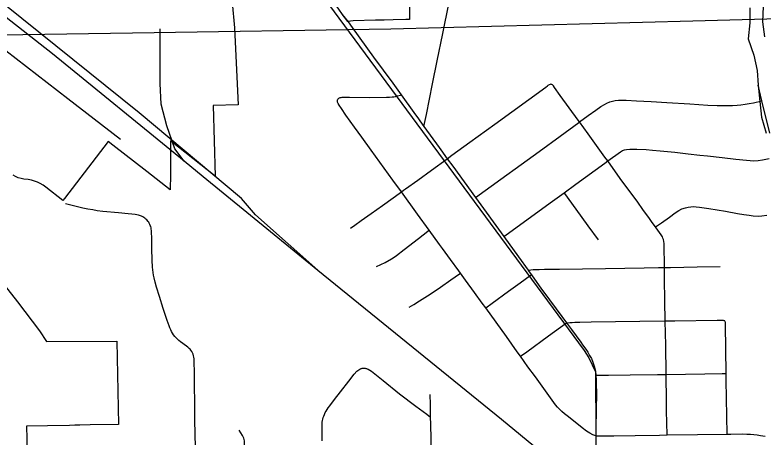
# Model space of a CAD drawing. Extents: x -6.4 to 34, y -4.2 to 22.
# Drawn here: x 3.551 to 4.508, y 14.671 to 15.21 of the extents above; entities that cross this region are included whole.
import ezdxf

# ---------------------------------------------------------------- set-up
doc = ezdxf.new("R2010")
doc.units = 0
for name, color, linetype in [('GM_X_City_Street', 7, 'Continuous'), ('GM_X_Corporation', 7, 'Continuous'), ('GM_X_County_Road', 7, 'Continuous'), ('GM_X_Major_River', 7, 'Continuous'), ('GM_X_Rail_Line', 7, 'Continuous'), ('GM_X_State_Route', 7, 'Continuous')]:
    doc.layers.add(name, color=color, linetype=linetype)

msp = doc.modelspace()

# ---------------------------------------------------------------- linework, layer by layer
at = {"layer": 'GM_X_City_Street'}
for points in [[(4.10437, 15.02653), (4.11033, 15.03085), (4.13337, 15.04763), (4.16521, 15.0708), (4.23031, 15.11812), (4.23267, 15.11983), (4.23359, 15.1205), (4.23434, 15.12103), (4.2351, 15.12145), (4.23643, 15.12172)], [(4.38557, 14.67333), (4.38497, 14.70419), (4.38462, 14.72247), (4.38437, 14.74405), (4.38429, 14.7508), (4.38385, 14.7887), (4.38356, 14.80288), (4.38326, 14.81916), (4.38321, 14.8221), (4.38281, 14.84142), (4.3824, 14.87622), (4.38226, 14.88748), (4.38218, 14.89424), (4.38188, 14.91041), (4.38175, 14.91826), (4.38147, 14.92075), (4.38099, 14.92303), (4.38016, 14.92496), (4.37947, 14.92649), (4.37803, 14.92905), (4.37581, 14.93209), (4.37141, 14.93823), (4.37065, 14.93929), (4.36661, 14.94492), (4.36298, 14.94999), (4.35472, 14.96146), (4.34791, 14.97082), (4.32573, 15.00129), (4.30956, 15.02359), (4.30596, 15.02855), (4.28447, 15.05817), (4.2734, 15.07348), (4.27187, 15.0756), (4.24895, 15.10736), (4.2416, 15.11755), (4.24017, 15.11943), (4.23944, 15.12034), (4.23884, 15.12086), (4.2382, 15.12129), (4.2376, 15.12156), (4.23643, 15.12172)], [(4.51702, 15.05904), (4.50671, 15.10053), (4.50189, 15.12032)], [(3.96461, 15.10262), (3.96513, 15.10332), (3.96584, 15.10391), (3.96657, 15.10429), (3.96751, 15.10465), (3.96854, 15.10483), (3.96999, 15.10496), (3.97148, 15.10498), (3.97942, 15.10499), (4.00509, 15.10486), (4.02665, 15.10507), (4.03069, 15.10517), (4.03387, 15.10542), (4.03616, 15.1057), (4.03806, 15.10602), (4.04094, 15.10667), (4.04447, 15.10778), (4.04549, 15.1081)], [(4.29433, 14.67235), (4.29075, 14.67356), (4.28676, 14.67545), (4.28252, 14.678), (4.27692, 14.68229), (4.25939, 14.69638), (4.25449, 14.70045), (4.25087, 14.70345), (4.24787, 14.70653), (4.24557, 14.70891), (4.24295, 14.71207), (4.22982, 14.7299), (4.21714, 14.74755), (4.20763, 14.76058), (4.19803, 14.77398), (4.1939, 14.77976), (4.18016, 14.79939), (4.15352, 14.83594), (4.14913, 14.84197), (4.13919, 14.85561), (4.12784, 14.87119), (4.12129, 14.88016), (4.11919, 14.88305), (4.10853, 14.89746), (4.09809, 14.91157), (4.09455, 14.91663), (4.0812, 14.93504), (4.06619, 14.95574), (4.0457, 14.98399), (4.03479, 14.99903), (4.00722, 15.03761), (3.99532, 15.05395), (3.98589, 15.0669), (3.97478, 15.08228), (3.969, 15.09065), (3.96617, 15.09502), (3.96494, 15.09699), (3.96408, 15.09867), (3.96383, 15.09973), (3.9639, 15.10079), (3.96404, 15.10143), (3.96461, 15.10262)], [(4.14051, 14.97681), (4.17309, 15.00036), (4.19901, 15.01913), (4.22199, 15.03577), (4.24885, 15.05549), (4.27262, 15.07294), (4.2734, 15.07348), (4.28471, 15.08171), (4.29436, 15.08871), (4.3009, 15.09311), (4.3053, 15.09582), (4.30846, 15.09751), (4.3122, 15.09912), (4.31565, 15.10014), (4.31925, 15.10095), (4.32343, 15.10138), (4.32725, 15.10146), (4.33298, 15.1013), (4.34655, 15.1006), (4.36498, 15.09964), (4.38538, 15.09846), (4.41472, 15.09676), (4.43778, 15.095), (4.44938, 15.09462), (4.45921, 15.09439), (4.46898, 15.0946), (4.47521, 15.09505), (4.47975, 15.09556), (4.4852, 15.09621), (4.49043, 15.09712), (4.49584, 15.09811), (4.50671, 15.10053)], [(4.17665, 14.9269), (4.1827, 14.9313), (4.2033, 14.94625), (4.23903, 14.97223), (4.25383, 14.98291), (4.26902, 14.99389), (4.30585, 15.02095), (4.30956, 15.02359), (4.32596, 15.03528), (4.32841, 15.03679), (4.33086, 15.03782), (4.3337, 15.03838), (4.33785, 15.03886), (4.34681, 15.03883), (4.3586, 15.03827), (4.367, 15.03761), (4.37662, 15.03666), (4.39547, 15.03466), (4.41254, 15.03264), (4.4273, 15.03103), (4.43725, 15.02995), (4.45589, 15.02793), (4.47362, 15.026), (4.48722, 15.02463), (4.4918, 15.02412), (4.49651, 15.02394), (4.50208, 15.02427), (4.50764, 15.02506), (4.5159, 15.0266)], [(3.98082, 14.93773), (3.98603, 14.94132), (3.99445, 14.94733), (4.0069, 14.95624), (4.02142, 14.96663), (4.0457, 14.98399), (4.04844, 14.98629), (4.05107, 14.98814), (4.06693, 14.99919), (4.08419, 15.01179), (4.10437, 15.02653)], [(4.29763, 14.92259), (4.28461, 14.94052), (4.2691, 14.96187), (4.25454, 14.98193), (4.25383, 14.98291)], [(3.78231, 14.65801), (3.78201, 14.67373), (3.78165, 14.69321), (3.78149, 14.71443), (3.78131, 14.73639), (3.78127, 14.75226), (3.78085, 14.76768), (3.7806, 14.77052), (3.7803, 14.77274), (3.77993, 14.77459), (3.77928, 14.77652), (3.77845, 14.77829), (3.77761, 14.77996), (3.77654, 14.78156), (3.7755, 14.78292), (3.7744, 14.78407), (3.77278, 14.78551), (3.77095, 14.78689), (3.76337, 14.79229), (3.76125, 14.79403), (3.7592, 14.79586), (3.75737, 14.7978), (3.75591, 14.79942), (3.75435, 14.80144), (3.753, 14.80347), (3.75182, 14.80551), (3.75075, 14.80766), (3.7496, 14.81014), (3.74858, 14.81272), (3.74617, 14.81972), (3.74118, 14.8351), (3.73619, 14.85046), (3.73266, 14.86234), (3.73091, 14.86858), (3.72951, 14.87418), (3.72877, 14.87772), (3.72821, 14.88097), (3.72771, 14.88454), (3.72741, 14.88768), (3.72684, 14.89693), (3.72653, 14.91164), (3.72654, 14.92093), (3.72646, 14.92636), (3.7263, 14.9313), (3.72616, 14.93323), (3.72603, 14.93488), (3.72579, 14.93652), (3.72551, 14.93806), (3.72505, 14.93969), (3.72454, 14.94114), (3.7239, 14.94257), (3.72315, 14.94408), (3.72251, 14.94516), (3.72172, 14.94625), (3.72003, 14.94823), (3.71889, 14.94935), (3.71761, 14.9504), (3.7163, 14.95133), (3.7149, 14.95219), (3.71342, 14.95294), (3.71199, 14.95357), (3.70957, 14.9544), (3.70748, 14.95491), (3.70519, 14.95529), (3.70113, 14.9557), (3.69645, 14.9561), (3.68408, 14.95716), (3.66406, 14.95914), (3.65683, 14.96005), (3.6509, 14.96095), (3.64482, 14.96203), (3.63843, 14.96335), (3.62634, 14.96619), (3.61623, 14.96891)], [(4.37065, 14.93929), (4.37829, 14.94467), (4.38861, 14.95194), (4.39587, 14.95711), (4.40066, 14.96019), (4.4046, 14.96228), (4.40908, 14.96389), (4.4124, 14.96466), (4.41587, 14.96512), (4.41966, 14.96528), (4.42275, 14.96512), (4.42707, 14.96465), (4.43881, 14.96302), (4.44956, 14.96116), (4.46035, 14.9593), (4.47579, 14.95644), (4.48375, 14.95519), (4.49062, 14.95411), (4.49571, 14.95349), (4.50181, 14.95318), (4.50684, 14.9534), (4.51317, 14.95417)], [(4.01385, 14.88871), (4.02485, 14.89395), (4.03322, 14.89838), (4.03644, 14.90049), (4.03937, 14.90271), (4.04925, 14.91036), (4.06759, 14.92464), (4.07962, 14.93384), (4.0812, 14.93504)], [(4.20779, 14.88388), (4.20873, 14.88404), (4.21132, 14.88448), (4.21422, 14.88483), (4.21741, 14.885), (4.22186, 14.88506), (4.22855, 14.88514), (4.24777, 14.88534), (4.27747, 14.88563), (4.30657, 14.88615), (4.35609, 14.88703), (4.3745, 14.88736), (4.38226, 14.88748), (4.38979, 14.88761), (4.42386, 14.88817), (4.45326, 14.88863)], [(4.05567, 14.83659), (4.06146, 14.83999), (4.06893, 14.8446), (4.07574, 14.84901), (4.08256, 14.85343), (4.09565, 14.86236), (4.10879, 14.87156), (4.11988, 14.87919), (4.12129, 14.88016)], [(4.15352, 14.83594), (4.16161, 14.84176), (4.18291, 14.8571), (4.19763, 14.86771), (4.21062, 14.87706), (4.21199, 14.87805)], [(4.19803, 14.77398), (4.20598, 14.7796), (4.23399, 14.7999), (4.25698, 14.81655)], [(4.25698, 14.81655), (4.26096, 14.81697), (4.26411, 14.8172), (4.2676, 14.81746), (4.27377, 14.81765), (4.28864, 14.81787), (4.35052, 14.81875), (4.38326, 14.81916), (4.3956, 14.81931), (4.44938, 14.82), (4.45451, 14.82007), (4.45704, 14.81994), (4.45805, 14.81987), (4.45897, 14.81957)], [(4.46238, 14.6745), (4.46127, 14.74346), (4.46115, 14.75205), (4.46028, 14.81409), (4.46018, 14.8168), (4.46007, 14.81748), (4.45988, 14.81811), (4.45957, 14.81875), (4.45897, 14.81957)], [(3.94437, 14.66571), (3.9443, 14.67303), (3.94422, 14.68274), (3.94433, 14.6871), (3.94447, 14.68957), (3.94483, 14.69166), (3.94527, 14.69364), (3.94576, 14.69548), (3.94637, 14.69727), (3.94724, 14.69967), (3.94834, 14.70196), (3.9494, 14.70387), (3.95065, 14.70582), (3.95212, 14.70806), (3.95403, 14.71067), (3.96004, 14.71848), (3.96785, 14.72859), (3.97847, 14.74232), (3.98552, 14.75117), (3.98882, 14.75478), (3.9899, 14.75577), (3.99115, 14.75671), (3.99237, 14.75745), (3.99322, 14.75787), (3.99406, 14.75819), (3.99484, 14.75844), (3.99558, 14.7586), (3.99626, 14.75868), (3.99764, 14.75871)], [(3.99764, 14.75871), (3.99841, 14.75868), (3.9993, 14.7586), (4.00014, 14.75843), (4.00103, 14.75819), (4.0021, 14.75777), (4.00339, 14.75724), (4.0053, 14.75613), (4.00727, 14.75481), (4.0225, 14.74284), (4.04346, 14.72604), (4.0642, 14.71), (4.0783, 14.69978), (4.08313, 14.69628)], [(4.29443, 14.74959), (4.31054, 14.74983), (4.33837, 14.75024), (4.37331, 14.75066), (4.38429, 14.7508), (4.4338, 14.7514), (4.45596, 14.75193), (4.46115, 14.75205)], [(4.09137, 14.32721), (4.09128, 14.33203), (4.09092, 14.35127), (4.09033, 14.37372), (4.08972, 14.40185), (4.08883, 14.44688), (4.08811, 14.48251), (4.08733, 14.5119), (4.08661, 14.54064), (4.08653, 14.54604), (4.08626, 14.56346), (4.08529, 14.58764), (4.08493, 14.60726), (4.08459, 14.62395), (4.08392, 14.65723), (4.08368, 14.668), (4.08325, 14.68723), (4.08313, 14.69628), (4.08291, 14.71216), (4.08266, 14.72487)], [(3.84548, 14.42026), (3.84588, 14.42585), (3.84704, 14.44222), (3.84787, 14.45809), (3.84821, 14.47388), (3.84798, 14.49276), (3.84757, 14.5244), (3.84733, 14.5413), (3.84726, 14.54616), (3.84684, 14.57167), (3.84636, 14.60004), (3.84589, 14.62787), (3.84505, 14.66048), (3.84501, 14.66587), (3.84469, 14.66759), (3.84419, 14.66915), (3.84345, 14.67088), (3.84255, 14.67269), (3.83825, 14.67934)]]:
    msp.add_lwpolyline(points, dxfattribs=at)
at = {"layer": 'GM_X_Corporation'}
msp.add_lwpolyline([(3.94651, 15.8436), (4.81021, 15.86007), (4.82849, 15.2133), (4.41851, 15.20239), (4.0324, 15.19212), (3.70187, 15.18694), (3.30855, 15.18118), (3.23887, 15.18016), (3.22314, 15.8313)], close=True, dxfattribs=at)
for points in [[(4.05659, 15.27746), (4.05593, 15.20451), (4.05119, 15.2044), (4.03538, 15.20402), (4.02356, 15.20373), (4.01249, 15.20346), (3.98407, 15.20278), (3.97727, 15.20205), (3.96995, 15.21138)], [(3.82932, 15.2262), (3.83246, 15.19389), (3.83675, 15.09521), (3.80486, 15.09438), (3.80772, 15.00436), (3.75052, 15.04936), (3.75038, 15.02501), (3.75023, 15.00165), (3.75017, 14.99132), (3.75014, 14.98681), (3.72025, 15.00994), (3.67673, 15.04359), (3.67068, 15.04827), (3.61466, 14.97556), (3.61287, 14.97324), (3.59096, 14.99023), (3.58745, 14.99267), (3.58383, 14.99478), (3.58011, 14.99654), (3.5763, 14.99796), (3.57243, 14.99901), (3.56852, 14.99971), (3.56285, 15.00051), (3.55929, 15.00117), (3.55577, 15.00223), (3.55234, 15.00369), (3.54932, 15.00532)], [(3.53781, 14.86528), (3.55458, 14.84336), (3.58269, 14.80661), (3.59189, 14.7929), (3.68181, 14.79307), (3.68396, 14.68693), (3.64757, 14.68618), (3.63443, 14.6859), (3.62824, 14.68578), (3.62119, 14.68563), (3.59305, 14.68504), (3.56608, 14.68449), (3.56847, 14.60346), (3.56591, 14.60338), (3.55479, 14.60304), (3.5538, 14.603), (3.54229, 14.60264)]]:
    msp.add_lwpolyline(points, dxfattribs=at)
at = {"layer": 'GM_X_County_Road'}
for points in [[(4.07449, 15.06785), (4.07762, 15.08307), (4.08557, 15.12215), (4.09155, 15.15149), (4.0986, 15.18642), (4.10646, 15.22463)], [(4.29433, 14.67235), (4.30273, 14.6722), (4.31743, 14.67227), (4.34479, 14.67269), (4.37578, 14.67318), (4.38557, 14.67333), (4.42431, 14.67393), (4.46238, 14.6745), (4.46717, 14.67445), (4.48197, 14.67459), (4.48753, 14.67449), (4.49233, 14.6743), (4.49648, 14.67402), (4.50091, 14.67354), (4.50505, 14.67279), (4.5108, 14.67184)]]:
    msp.add_lwpolyline(points, dxfattribs=at)
at = {"layer": 'GM_X_Major_River'}
for points in [[(4.49121, 15.2193), (4.49123, 15.20033), (4.48939, 15.1798), (4.49628, 15.15869), (4.50085, 15.13943), (4.50201, 15.12048), (4.50397, 15.09965), (4.50628, 15.07959), (4.5124, 15.05923)], [(4.5086, 15.22119), (4.5075, 15.20143), (4.51018, 15.18213)]]:
    msp.add_lwpolyline(points, dxfattribs=at)
at = {"layer": 'GM_X_Rail_Line'}
for points in [[(3.93864, 14.884), (3.85928, 14.95466), (3.84124, 14.97568), (3.71014, 15.08515), (3.49655, 15.25665), (3.36761, 15.36635), (3.32182, 15.41337), (3.29356, 15.44511), (3.26199, 15.48191), (3.22726, 15.53329), (3.04743, 15.8446), (2.89722, 16.10274), (2.8207, 16.22865), (2.66434, 16.51115), (2.60195, 16.6246), (2.50664, 16.78808), (2.4417, 16.90062), (2.41844, 16.93555), (2.38972, 16.99896), (2.37449, 17.0469), (2.36276, 17.10533), (2.34678, 17.21269), (2.3318, 17.32205), (2.3038, 17.48087)], [(2.3038, 17.48087), (2.71906, 16.90642), (3.05458, 16.45094), (3.51776, 15.82823), (3.95255, 15.22386), (4.27927, 14.78148), (4.28565, 14.77215), (4.29385, 14.75392), (4.29501, 14.59367)], [(3.768, 15.02314), (3.59953, 15.16051), (3.47086, 15.26162), (3.39823, 15.32368), (3.35649, 15.36317), (3.31967, 15.39905), (3.29092, 15.42939), (3.26377, 15.45994), (3.24115, 15.49351), (3.21245, 15.53761), (3.01459, 15.86806), (2.75118, 16.32486), (2.55045, 16.677), (2.38994, 16.95205), (2.32028, 17.09002), (2.25238, 17.20416), (2.1, 17.45283)], [(4.51712, 14.43143), (4.49251, 14.44576), (4.48502, 14.44984), (4.44593, 14.47466), (4.42614, 14.48805), (4.40576, 14.50341), (4.33959, 14.55678), (4.29521, 14.59312), (4.17379, 14.69291), (3.93884, 14.88345), (3.79225, 15.00337), (3.768, 15.02314), (3.75597, 15.03904), (3.74573, 15.06849), (3.73851, 15.09614), (3.73727, 15.12242), (3.73704, 15.19244)], [(3.68654, 15.05108), (3.61919, 15.10307), (3.5399, 15.16437)]]:
    msp.add_lwpolyline(points, dxfattribs=at)
at = {"layer": 'GM_X_State_Route'}
for points in [[(3.96056, 15.22412), (3.96523, 15.2177), (3.97015, 15.21083), (3.97747, 15.2015)], [(3.97747, 15.2015), (3.98283, 15.19436), (4.01022, 15.15627), (4.03471, 15.12295), (4.04549, 15.1081), (4.06174, 15.08574), (4.06751, 15.07754)], [(4.06751, 15.07754), (4.06925, 15.07508), (4.07449, 15.06785), (4.09402, 15.04087), (4.09617, 15.03789), (4.10437, 15.02653), (4.11146, 15.01681), (4.14051, 14.97681), (4.17665, 14.9269), (4.19548, 14.90089), (4.20779, 14.88388), (4.20923, 14.88189), (4.21199, 14.87805), (4.22508, 14.85981), (4.22801, 14.85584)], [(4.22801, 14.85584), (4.25088, 14.82482), (4.25698, 14.81655), (4.2632, 14.80812), (4.27522, 14.79183)], [(4.27522, 14.79183), (4.27751, 14.78872), (4.28152, 14.7832), (4.28403, 14.77927), (4.28645, 14.775), (4.28871, 14.7709), (4.29071, 14.76638), (4.29281, 14.7599), (4.29389, 14.75508), (4.29443, 14.74959), (4.29479, 14.7432), (4.29496, 14.73744), (4.29504, 14.72781), (4.29446, 14.68244)], [(4.29446, 14.68244), (4.29433, 14.67235), (4.29427, 14.64547), (4.29333, 14.5493), (4.29328, 14.53799), (4.29323, 14.52596), (4.29297, 14.48072), (4.29294, 14.4729), (4.29221, 14.44457)]]:
    msp.add_lwpolyline(points, dxfattribs=at)

doc.saveas('drawing.dxf')
